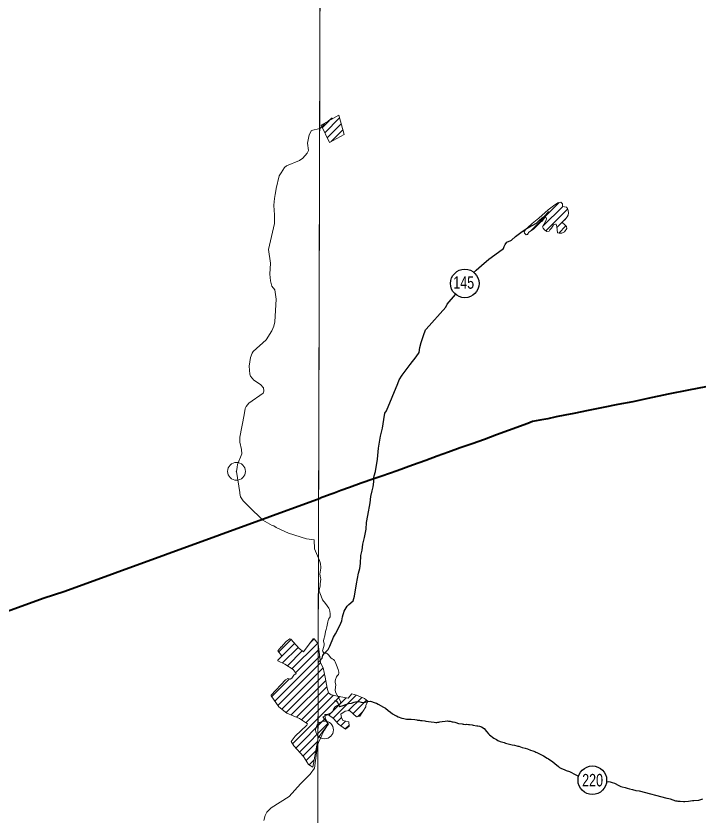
# Model space of a CAD drawing. Extents: x 553962 to 842807, y 8883888 to 9032388.
# Drawn here: x 583927 to 587759, y 8911830 to 8916321 of the extents above; entities that cross this region are included whole.
import ezdxf
from ezdxf.enums import TextEntityAlignment as Align

# ---------------------------------------------------------------- set-up
doc = ezdxf.new("R2010")
doc.units = 0
doc.header["$LTSCALE"] = 200
doc.header["$PDMODE"] = 32
doc.header["$PDSIZE"] = 100
doc.layers.add('6', color=7, linetype='Continuous', lineweight=13)

msp = doc.modelspace()

# ---------------------------------------------------------------- linework, layer by layer
at = {"layer": '6'}
for p, q in [((585646.2, 8915694.7), (585684.3, 8915732.9)), ((585659.8, 8915665.9), (585742.7, 8915748.8)), ((585654.5, 8915713.5), (585659, 8915718.1)), ((585673.4, 8915637.1), (585751.8, 8915715.5)), ((585696.2, 8915617.4), (585761, 8915682.2)), ((586813.8, 8915113.8), (586974.3, 8915274.2)), ((586882.8, 8915140.3), (586994.4, 8915251.9)), ((586900.1, 8915115.2), (587023, 8915238.1)), ((586961.6, 8915134.2), (587014.3, 8915187)), ((586794.2, 8915094.1), (586800.9, 8915100.8)), ((586972, 8915102.2), (587012.5, 8915142.8)), ((585164.2, 8913764.7), (585168, 8913788.9)), ((585400.9, 8912751.3), (585470.7, 8912821)), ((585574.5, 8912797.6), (585600.5, 8912823.6)), ((585396.8, 8912704.8), (585490.4, 8912798.3)), ((585423.2, 8912688.8), (585510.1, 8912775.6)), ((585475.4, 8912656.1), (585619.8, 8912800.4)), ((585495.7, 8912633.9), (585626.7, 8912764.9)), ((585378.8, 8912474.6), (585631.4, 8912727.2)), ((585450.2, 8912673.2), (585533, 8912756.1)), ((585396.4, 8912449.8), (585636.2, 8912689.5)), ((585418.5, 8912429.5), (585650.2, 8912661.2)), ((585361.2, 8912499.4), (585461.2, 8912599.4)), ((585442.6, 8912411.1), (585658.2, 8912626.7)), ((585471.2, 8912397.3), (585665.1, 8912591.2)), ((585501.1, 8912384.8), (585671, 8912554.7)), ((585478.8, 8912235.2), (585744.3, 8912500.7)), ((585528.9, 8912370.1), (585680.2, 8912521.4)), ((585553.8, 8912352.6), (585708.5, 8912507.3)), ((585706.9, 8912378.4), (585836.5, 8912508)), ((585791.3, 8912420.4), (585866.7, 8912495.8)), ((585682.1, 8912396.1), (585779.6, 8912493.6)), ((585817.4, 8912404.1), (585893.6, 8912480.2)), ((585842.2, 8912386.5), (585874.3, 8912418.5)), ((585497.3, 8912211.3), (585658.6, 8912372.5)), ((585726.9, 8912356), (585754.2, 8912383.3)), ((585749.5, 8912336.2), (585775.3, 8912362)), ((585517.3, 8912188.8), (585677.4, 8912349)), ((585774.5, 8912318.7), (585795.5, 8912339.8)), ((585537.3, 8912166.4), (585618.5, 8912247.6)), ((585554.2, 8912140.9), (585609.2, 8912195.9)), ((585572, 8912116.2), (585600, 8912144.3))]:
    msp.add_line(p, q, dxfattribs=at)
for points in [[(585656.3, 8924738.8), (585614.8, 8909969.8), (585573.6, 8896026.7)], [(585659.6, 8915718.8), (585664, 8915721.8), (585674.1, 8915726.3), (585679.1, 8915730.6), (585692.1, 8915742.6), (585701, 8915749.9)], [(585414.9, 8915441.5), (585432.8, 8915470.1), (585444.4, 8915480.8), (585518.2, 8915510), (585536, 8915523.2), (585560.6, 8915550.4), (585569.1, 8915565.3), (585561.9, 8915607.2), (585571.5, 8915653.5), (585585.9, 8915678), (585631.7, 8915689.4), (585634.6, 8915690.8), (585639.6, 8915694.9), (585655.2, 8915714.2)], [(585387.2, 8915353.3), (585404.3, 8915424.6), (585414.9, 8915441.5)], [(585376.5, 8915206.1), (585374.8, 8915228.7), (585374.3, 8915258.9), (585377.8, 8915297.1), (585380.9, 8915318.6), (585384.2, 8915340.2), (585387.2, 8915353.3)], [(585344.3, 8915010.4), (585377.6, 8915157), (585377.3, 8915185), (585376.5, 8915206.1)], [(585258.2, 8914437.7), (585330, 8914503.1), (585362.7, 8914553.7), (585373.3, 8914579.2), (585378.8, 8914604.6), (585387.7, 8914732), (585378.4, 8914783.1), (585363.1, 8914804.4), (585355, 8914834.1), (585351.6, 8914872.3), (585354.6, 8914933.5), (585344.3, 8915010.4)], [(585317.3, 8914216), (585316.1, 8914232.9), (585298.9, 8914252.4), (585262, 8914276.7), (585242.9, 8914298.7), (585238.3, 8914309.6), (585235.2, 8914355.7), (585242.8, 8914403.2), (585251.4, 8914427.6), (585258.2, 8914437.7)], [(585206.8, 8914082.2), (585213.6, 8914117), (585218.3, 8914129.3), (585233.9, 8914146.7), (585314.4, 8914203.2), (585317.3, 8914215.7), (585317.3, 8914216)], [(585168, 8913788.9), (585170.2, 8913803.4), (585194, 8913862.9), (585192.3, 8913886.6), (585182.1, 8913928.2), (585182.1, 8913956.3), (585206.8, 8914082.2)], [(585202.5, 8913598.6), (585187.4, 8913621.3), (585184.9, 8913630.1), (585183, 8913640.7), (585182.1, 8913645.8), (585164.2, 8913764.7)], [(585365.1, 8913461), (585312.1, 8913489.8), (585233.9, 8913567.4), (585202.5, 8913598.6)], [(585556.7, 8913386.5), (585456.6, 8913418.5), (585434.8, 8913426.6), (585408.2, 8913439.8), (585386, 8913450.3), (585374.6, 8913458.3), (585365.1, 8913461)], [(585630.2, 8913263.8), (585602.7, 8913329.2), (585600.5, 8913381), (585556.7, 8913386.5)], [(585736.2, 8912623.7), (585737.8, 8912631.2), (585738.3, 8912638), (585735.4, 8912652.4), (585724.9, 8912676.3), (585718.3, 8912696.1), (585715, 8912702.5), (585708.5, 8912708.9), (585700.5, 8912712.7), (585693.4, 8912718.1), (585681, 8912734.9), (585675.2, 8912740.7), (585669.2, 8912744.5), (585662.6, 8912744.7), (585653.1, 8912748.3), (585649.1, 8912753.1), (585647.6, 8912756.5), (585647.8, 8912762.3), (585652.8, 8912775.5), (585655.5, 8912788.5), (585655.4, 8912796.9), (585652.9, 8912813.2), (585653.4, 8912822.4), (585659.4, 8912841.6), (585663.8, 8912865.3), (585667.9, 8912876.9), (585671.8, 8912892.1), (585676, 8912920.4), (585680, 8912935.4), (585685.6, 8912942.4), (585689.2, 8912948.4), (585690.5, 8912953.8), (585690.6, 8912965.7), (585688.4, 8912978.7), (585685.4, 8912989.5), (585682.3, 8912996.3), (585663.9, 8913022.7), (585646, 8913043.7), (585639.3, 8913063.9), (585628.3, 8913091.6), (585627.9, 8913097.2), (585633.8, 8913122.4), (585634.1, 8913133.2), (585636.9, 8913159.3), (585636.4, 8913167.7), (585632.5, 8913187.7), (585636.7, 8913220.8), (585636.8, 8913228.4), (585635.7, 8913243), (585633.6, 8913253.8), (585630.2, 8913263.8)], [(585622.7, 8912796.8), (585600.5, 8912823.7), (585595.2, 8912825), (585539.5, 8912751.2), (585515.6, 8912769.3), (585469.4, 8912822.4), (585462.9, 8912823.7), (585443.5, 8912809), (585414.9, 8912778.3), (585415.6, 8912779)], [(585415.6, 8912779), (585396.2, 8912757.3), (585416.2, 8912731.2), (585414.5, 8912723), (585396.8, 8912705.3), (585396.8, 8912701), (585436.1, 8912682.8), (585481.6, 8912651.8), (585498.9, 8912629.7), (585486.4, 8912619.5), (585473.8, 8912602.6), (585466, 8912598.1), (585452.6, 8912601.9), (585439.9, 8912594.7), (585358.3, 8912507.7), (585358.3, 8912503.4), (585401.6, 8912442.4), (585447.4, 8912407.4), (585518.3, 8912377.6), (585561.9, 8912346.9), (585558.9, 8912339.9), (585492.8, 8912277.7), (585470.1, 8912248.8), (585485.7, 8912224.4), (585539.5, 8912164), (585568.8, 8912118.3), (585592.6, 8912103), (585622.1, 8912267.7)], [(585622.1, 8912267.7), (585652.2, 8912309.6), (585680.1, 8912345.6), (585648.2, 8912385.5), (585662.2, 8912391.5), (585674.1, 8912397.5), (585680.1, 8912397.5), (585708.1, 8912377.6), (585736.1, 8912345.6), (585776.1, 8912317.6), (585796.1, 8912333.6), (585794.1, 8912357.6), (585760.1, 8912365.6), (585754.1, 8912383.5), (585750.1, 8912401.5), (585774.1, 8912417.5), (585798.1, 8912421.5), (585838, 8912385.5), (585856, 8912389.5), (585890, 8912443.5), (585890, 8912449.5), (585902, 8912473.5), (585882, 8912489.5), (585838, 8912507.5), (585812.1, 8912515.5), (585790.1, 8912491.5), (585740.1, 8912501.5), (585696.1, 8912509.5), (585680.1, 8912521.5), (585672.1, 8912547.5), (585662.2, 8912609.5), (585650.2, 8912661.4), (585636.2, 8912689.4), (585622.7, 8912796.8)], [(585658.3, 8912313), (585669.3, 8912330.1), (585674.8, 8912344.1), (585674.7, 8912356.1), (585670, 8912363.9), (585669.5, 8912366.5), (585664.5, 8912377.1), (585660.4, 8912393.1), (585660.6, 8912399.1), (585661.4, 8912399.7), (585667, 8912398.8), (585671.5, 8912399.6), (585691.6, 8912407.8), (585703.4, 8912415.2), (585710.9, 8912433.7), (585717.4, 8912443.1), (585724.5, 8912449.1), (585741.6, 8912456.2), (585745.8, 8912461.4), (585749, 8912467.6), (585749.3, 8912469.8), (585718.8, 8912525.6), (585717.8, 8912538.1), (585721, 8912565.3), (585718.2, 8912578.9), (585717.9, 8912586.7), (585719.7, 8912596.1), (585725.9, 8912610.6), (585729.7, 8912616.2), (585736.2, 8912623.7)], [(585317.8, 8911804.3), (585325.3, 8911832.9), (585335.1, 8911850.8), (585358.8, 8911875.8), (585459.9, 8911939.1), (585523.3, 8912010.5), (585577.2, 8912063.6), (585601.4, 8912098.4), (585618, 8912226.8), (585623.8, 8912242.6), (585628.7, 8912250.5), (585642.8, 8912284.1), (585658.3, 8912313)]]:
    msp.add_lwpolyline(points, dxfattribs=at)
for points in [[(585645.8, 8921027.3), (574684.9, 8921064.7), (574653.9, 8910009.3), (585614.8, 8909969.8)], [(585640, 8915707.7), (585685.4, 8915611.8), (585768.3, 8915655.4), (585738.6, 8915763.7)], [(586913.1, 8915233.4), (586943.5, 8915256), (586968, 8915272.7), (586983.7, 8915276.6), (586992.5, 8915266.8), (586993.5, 8915252.1), (587016, 8915247.2), (587021.9, 8915241.3), (587025.8, 8915229.5), (587026.8, 8915216.8), (587024.8, 8915203), (587019.9, 8915194.2), (587006.2, 8915176.6), (586997.4, 8915168.7), (586993.5, 8915159.9), (587003.3, 8915152), (587016, 8915139.3), (587018, 8915127.5), (587005.2, 8915109.9), (586989.5, 8915102), (586973.9, 8915102), (586965, 8915103), (586961.1, 8915138.3), (586958.2, 8915153), (586953.3, 8915153), (586943.5, 8915149.1), (586931.7, 8915130.5), (586925.8, 8915124.6), (586922.9, 8915119.7), (586918, 8915113.8), (586906.2, 8915110.8), (586892.5, 8915120.7), (586884.6, 8915130.5), (586881.7, 8915138.3), (586901.3, 8915174.6), (586903.3, 8915182.4), (586899.3, 8915192.2), (586894.4, 8915190.3), (586877.8, 8915167.7), (586870.9, 8915165.8), (586832.7, 8915126.5), (586802.3, 8915105.9), (586799.3, 8915095.2), (586789.5, 8915093.2), (586780.7, 8915102), (586777.8, 8915110.8), (586790.5, 8915127.5), (586797.4, 8915131.4), (586823.8, 8915156.9), (586860.1, 8915186.4)]]:
    msp.add_lwpolyline(points, close=True, dxfattribs=at)
at = {"layer": '6', "lineweight": 25}
for points in [[(586706.4, 8915062.2), (586729.7, 8915084), (586760.1, 8915106.5), (586784.3, 8915123.2), (586823.6, 8915145.7), (586847, 8915158.3), (586863.6, 8915174), (586876.8, 8915185.2), (586890.9, 8915196.4), (586914.5, 8915221.7), (586915.6, 8915222.3), (586917.4, 8915222.5)], [(586497.7, 8914883.6), (586508.3, 8914893.6), (586538, 8914920.3), (586580.2, 8914956.6), (586633.3, 8914995.3), (586661.6, 8915016), (586666.2, 8915026.8), (586670.9, 8915039.1), (586680.2, 8915050.5), (586702.7, 8915060.1), (586706.4, 8915062.2)], [(586228.4, 8914563.8), (586338, 8914686.4), (586347.1, 8914702.6), (586393.3, 8914758.1)], [(586070, 8914257.2), (586077.1, 8914278.1), (586094.2, 8914305.4), (586139.4, 8914364.6), (586172.7, 8914407.5), (586190, 8914431.6), (586192.9, 8914459.2), (586200, 8914488.1), (586213.2, 8914528.1), (586224.4, 8914559.4), (586228.4, 8914563.8)], [(585934, 8913722), (585934.1, 8913727.4), (585935.2, 8913729.7), (585937.4, 8913740.1), (585943.5, 8913764.7), (585955.7, 8913833.7), (585961.6, 8913894.9), (585973, 8913962.3), (585983.6, 8914007.2), (585990.8, 8914055.1), (585996.9, 8914092.1), (586005.3, 8914103.8), (586070, 8914257.2)], [(585856.5, 8913219.1), (585860.7, 8913248.2), (585862.4, 8913291.7), (585868.5, 8913322.9), (585873.7, 8913355.2), (585882.9, 8913393), (585891, 8913440.9), (585892.9, 8913478), (585900.7, 8913515.9), (585913.7, 8913588.2), (585917.8, 8913623.5), (585925.6, 8913655.5), (585931.1, 8913678.4), (585934.2, 8913705.8), (585934, 8913722)], [(585623.2, 8912691.7), (585629.9, 8912698.6), (585644, 8912715.2), (585647.4, 8912722.6), (585647.8, 8912731), (585656, 8912741.3), (585677.9, 8912764.1), (585688.7, 8912784), (585708.8, 8912833.9), (585720.6, 8912852.9), (585744.2, 8912898.7), (585755.7, 8912925.3), (585758.6, 8912948.3), (585769, 8912979.4), (585785.3, 8913008.3), (585795.4, 8913017.5), (585819.2, 8913037.2), (585827, 8913063.2), (585838, 8913133.6), (585848.6, 8913192.5), (585856.5, 8913219.1)], [(585714.7, 8912475.9), (585724.1, 8912475.4), (585725.1, 8912474.8), (585731.8, 8912467), (585736.8, 8912456.3), (585742.8, 8912445.1), (585743.5, 8912444.3), (585763.1, 8912449.6), (585791.7, 8912461.8), (585809.2, 8912463.3), (585824.3, 8912469.3), (585831.6, 8912471.5), (585844.2, 8912472.3), (585850.6, 8912471.9), (585863.1, 8912469.2), (585875.1, 8912467.4), (585880.6, 8912467.8), (585886.4, 8912469), (585893.4, 8912471), (585899.8, 8912472.4), (585915.8, 8912474.7), (585942.4, 8912464.9), (585949, 8912463.1), (585959.9, 8912457.3), (585989.6, 8912441.1), (586000.1, 8912434.3), (586016.1, 8912421.7), (586027.8, 8912412.1), (586039.7, 8912403.8), (586056.1, 8912394.2), (586061.5, 8912391.2), (586072, 8912386.2), (586077.3, 8912384), (586087, 8912380.8), (586092.6, 8912379.8), (586102.9, 8912376.2), (586118.2, 8912374), (586137.9, 8912373.1), (586144, 8912373.1), (586164.9, 8912371.5), (586175.2, 8912369.5), (586180.3, 8912368.1), (586185.2, 8912367.3), (586190.5, 8912366.9), (586195.8, 8912366.7), (586205.8, 8912365.2), (586221, 8912363.6), (586226.7, 8912362.2), (586256.6, 8912358.6), (586272.5, 8912355.8), (586282.2, 8912354.8), (586287.7, 8912355.5), (586293.6, 8912356.7), (586300, 8912357.1), (586305.6, 8912358.1), (586317.3, 8912360.9), (586335.4, 8912362.9), (586335.4, 8912362.9), (586348, 8912363.6)], [(586348, 8912363.6), (586353.5, 8912363), (586363.2, 8912361.4), (586373.8, 8912359), (586379.8, 8912358.2), (586388.9, 8912356), (586394.6, 8912354), (586409.6, 8912349.8), (586430, 8912346.7), (586435.1, 8912345.5), (586439.7, 8912344.7), (586450.3, 8912344.3), (586456.2, 8912344.7), (586466.5, 8912344.1), (586471.8, 8912342.9), (586486.8, 8912340.8), (586492.6, 8912339.4), (586512.4, 8912336), (586518, 8912335.8), (586528.4, 8912334.6), (586538.3, 8912330.6), (586554.6, 8912320.6), (586566.6, 8912304.4), (586568.3, 8912303), (586577.9, 8912290.2), (586583.1, 8912284.6), (586607.6, 8912267), (586623.2, 8912258.4), (586629.7, 8912253.2), (586643.5, 8912247.5), (586666.8, 8912241.5), (586673.2, 8912239.3), (586710.9, 8912228.5), (586724.5, 8912226.6), (586736.3, 8912223.8), (586742.6, 8912222.6), (586748.4, 8912221), (586766.5, 8912215), (586784.4, 8912210.6), (586796.5, 8912206.4), (586814.4, 8912199.1), (586826, 8912195.1), (586837.7, 8912191.3), (586843.9, 8912188.7), (586850.1, 8912186.7), (586886.9, 8912168.1), (586907.5, 8912153.5), (586915.4, 8912150.1), (586939.5, 8912132.9), (586950.7, 8912123.9), (586970.1, 8912107.2), (586976.9, 8912102), (586984.3, 8912097.8), (586997.1, 8912092.2), (587002.8, 8912090.2), (587014.6, 8912085.8), (587032.8, 8912080.2), (587044.3, 8912074.2), (587056.4, 8912067.2), (587068.5, 8912060.6), (587083.5, 8912053.1)], [(587242, 8912022.3), (587254.1, 8912022.7), (587261.3, 8912021.9), (587267.1, 8912020.3), (587272.7, 8912018.3), (587284.8, 8912013.3), (587309, 8912000.9), (587320.6, 8911996.1), (587327.4, 8911993.9), (587344.5, 8911989.4), (587356.6, 8911986.8), (587368.5, 8911983), (587385.5, 8911978.2), (587392.4, 8911976.6), (587398.4, 8911974.8), (587404.2, 8911973.2), (587422.6, 8911970.3), (587579.2, 8911930.7)], [(587579.2, 8911930.7), (587589.2, 8911927.7), (587596.7, 8911925.5), (587628.1, 8911915.7)], [(587628.1, 8911915.7), (587634.9, 8911914.1), (587641.3, 8911913.1), (587647.7, 8911913.1), (587653.9, 8911912.7), (587673.1, 8911910.6), (587679.5, 8911910.6), (587700.5, 8911913.8), (587722.3, 8911916.2), (587729.5, 8911917.3), (587758.9, 8911918.9), (587780.4, 8911926.8)]]:
    msp.add_lwpolyline(points, dxfattribs=at)
at = {"layer": '6', "lineweight": 40}
for points in [[(587942.9, 8914269.9), (587894.7, 8914259.8), (587797.8, 8914239.6), (587700.8, 8914220), (587586.4, 8914197.2), (587471.4, 8914174.2), (587387.3, 8914155.4), (587304, 8914139.1), (587220.7, 8914122.7), (587137.7, 8914106.3), (587056.1, 8914089), (587006.5, 8914079.3)], [(587006.5, 8914079.3), (586956.9, 8914069.8), (586911.4, 8914060.1), (586866.7, 8914051.8), (586825.2, 8914043.6), (586798.3, 8914033.5), (586690.9, 8913993.9), (586622.7, 8913968.9), (586555, 8913944.4), (586487.3, 8913919.8), (586419.9, 8913896.5), (586354.1, 8913872.9), (586290, 8913849.2), (586225.8, 8913825.7), (586151.9, 8913798.9), (586066.1, 8913768.3), (585980.4, 8913738.3), (585934, 8913722)], [(585934, 8913722), (585864.5, 8913697.7), (585798.1, 8913673.2), (585748.7, 8913656.8), (585711.9, 8913642.6), (585690.2, 8913634.1), (585634.1, 8913614.2)], [(583859, 8912972.9), (584080.2, 8913052.4), (584201.3, 8913092.2), (585634.1, 8913614.2)]]:
    msp.add_lwpolyline(points, dxfattribs=at)
at = {"layer": '6', "lineweight": 25}
for centre in [(586445.1, 8914819.6), (587160.8, 8912030.6)]:
    msp.add_circle(centre, 80.3, dxfattribs=at)
at = {"layer": '6'}
for p in [(585164.2, 8913764.7), (585658.3, 8912313)]:
    msp.add_point(p, dxfattribs=at)

# ---------------------------------------------------------------- texts
at = {"layer": '6', "width": 0.75}
for s, p in [('145', (586439, 8914789.8)), ('220', (587162.1, 8911995.9))]:
    msp.add_text(s, height=70, dxfattribs=at).set_placement(p, align=Align.CENTER)

doc.saveas('drawing.dxf')
